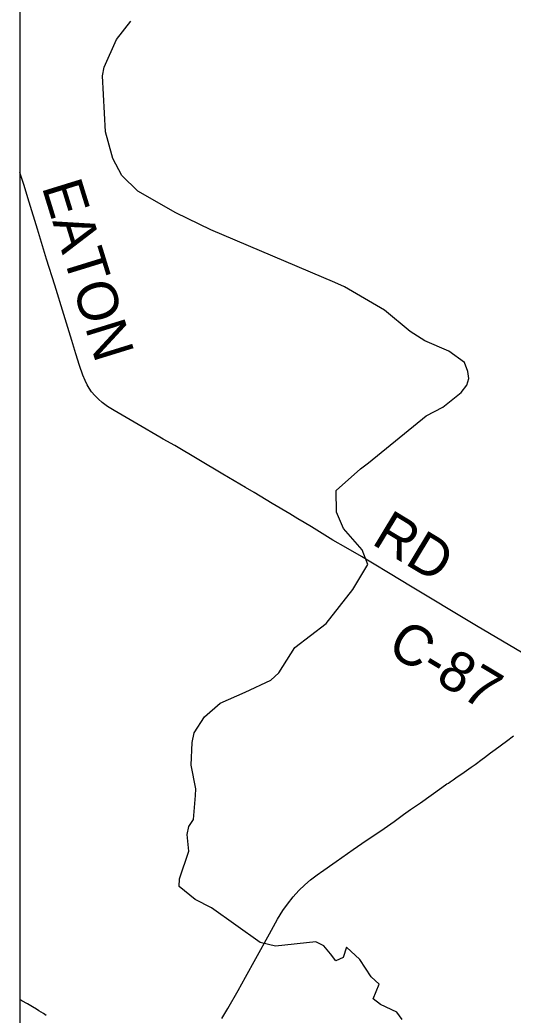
# Model space of a CAD drawing. Extents: x -1.4 to 35.4, y 0 to 22.
# Drawn here: x 9.63 to 10.325, y 16.794 to 18.196 of the extents above; entities that cross this region are included whole.
import ezdxf

# ---------------------------------------------------------------- set-up
doc = ezdxf.new("R2010")
doc.units = 0
for name, color, linetype in [('GM_X_County_Road', 7, 'Continuous'), ('GM_X_County_Road_Text', 7, 'Continuous'), ('GM_X_Minor_River', 7, 'Continuous'), ('GM_X_Township_Road', 7, 'Continuous'), ('SC_Scratch1', 7, 'Continuous'), ('SH_Border', 7, 'Continuous')]:
    doc.layers.add(name, color=color, linetype=linetype)

msp = doc.modelspace()

# ---------------------------------------------------------------- linework, layer by layer
at = {"layer": 'GM_X_County_Road'}
for points in [[(9.8319, 17.6051), (9.8272, 17.6079), (9.7965, 17.6257), (9.7627, 17.6453), (9.7532, 17.6511), (9.7459, 17.6566), (9.7405, 17.6611), (9.7355, 17.6663), (9.7308, 17.6718), (9.7274, 17.6768), (9.7248, 17.6815), (9.7217, 17.6875), (9.7186, 17.695), (9.7141, 17.7085), (9.7089, 17.7251), (9.7029, 17.7438), (9.6916, 17.7804), (9.679, 17.822), (9.6676, 17.8587), (9.6548, 17.9009), (9.6431, 17.9389), (9.6353, 17.9638), (9.6299, 17.9805)], [(10.0306, 17.4874), (10.0218, 17.4928), (10.0105, 17.4995), (9.9855, 17.5145), (9.9599, 17.5298), (9.9481, 17.5366), (9.916, 17.5556), (9.8482, 17.5958), (9.8319, 17.6051)], [(10.4035, 17.2443), (10.4, 17.2495), (10.3875, 17.2673), (10.3825, 17.2735), (10.3787, 17.2775), (10.3741, 17.2815), (10.3697, 17.2848), (10.3619, 17.2898), (10.3469, 17.2986), (10.2737, 17.342), (10.2453, 17.3589), (10.204, 17.3839), (10.1804, 17.3978), (10.1517, 17.415), (10.1267, 17.4301), (10.1113, 17.4394), (10.0894, 17.4524), (10.0712, 17.4628), (10.0407, 17.4814), (10.0306, 17.4874)], [(9.9147, 16.7889), (9.9231, 16.8027), (9.9374, 16.828), (9.948, 16.847), (9.9624, 16.8731), (9.9816, 16.9079), (9.9931, 16.9285), (10.0006, 16.9408), (10.0071, 16.9499), (10.0153, 16.9602), (10.0232, 16.969), (10.0317, 16.9772), (10.0397, 16.9841), (10.0491, 16.9913), (10.052, 16.9934), (10.0534, 16.9944), (10.0757, 17.01), (10.0997, 17.0267), (10.1181, 17.0395), (10.1388, 17.0532), (10.1575, 17.0665), (10.1706, 17.076), (10.1807, 17.0831), (10.1944, 17.0926), (10.2247, 17.1143), (10.2318, 17.1192), (10.2339, 17.1205), (10.2364, 17.1223), (10.2404, 17.125), (10.2446, 17.1277), (10.2563, 17.1359), (10.2659, 17.1427), (10.2714, 17.1467), (10.2815, 17.1542), (10.2848, 17.1566), (10.2932, 17.1629), (10.2997, 17.1677), (10.3157, 17.1793), (10.3256, 17.1868)]]:
    msp.add_lwpolyline(points, dxfattribs=at)
at = {"layer": 'GM_X_Minor_River'}
msp.add_lwpolyline([(10.1688, 16.7873), (10.161, 16.7977), (10.138, 16.8083), (10.1279, 16.8165), (10.1363, 16.8372), (10.125, 16.8473), (10.1091, 16.8719), (10.0901, 16.8893), (10.0856, 16.8745), (10.0753, 16.8702), (10.0675, 16.8798), (10.0582, 16.891), (10.0469, 16.8968), (9.9902, 16.8906), (9.9687, 16.8959), (9.9, 16.9449), (9.8771, 16.9563), (9.8546, 16.9746), (9.8548, 16.9856), (9.868, 17.0245), (9.8657, 17.048), (9.8682, 17.0594), (9.8744, 17.0692), (9.8773, 17.1029), (9.8778, 17.1124), (9.8712, 17.1455), (9.8725, 17.1774), (9.8754, 17.191), (9.8902, 17.2139), (9.9122, 17.2329), (9.9474, 17.2487), (9.9834, 17.2655), (9.9949, 17.2756), (10.0172, 17.3113), (10.0614, 17.3451), (10.0991, 17.393), (10.1205, 17.4283), (10.1125, 17.449), (10.0861, 17.4791), (10.0762, 17.502), (10.0756, 17.5328), (10.1099, 17.5633), (10.1211, 17.5715), (10.2027, 17.6377), (10.2261, 17.6502), (10.2519, 17.6707), (10.2597, 17.6808), (10.2625, 17.6906), (10.2611, 17.7001), (10.2564, 17.7127), (10.2343, 17.7287), (10.2007, 17.7433), (10.1801, 17.7566), (10.1438, 17.7868), (10.0874, 17.8193), (10.0738, 17.8256), (9.8989, 17.9), (9.8499, 17.9236), (9.7962, 17.9545), (9.7738, 17.9766), (9.7609, 18.0003), (9.7545, 18.0244), (9.7505, 18.0377), (9.7462, 18.1168), (9.7487, 18.1289), (9.766, 18.1681), (9.7862, 18.194)], dxfattribs=at)
at = {"layer": 'GM_X_Township_Road'}
msp.add_lwpolyline([(9.6669, 16.7929), (9.6632, 16.7957), (9.66, 16.7979), (9.6566, 16.7997), (9.6531, 16.8018), (9.6476, 16.8053), (9.6405, 16.8094), (9.6328, 16.8138), (9.6299, 16.8156)], dxfattribs=at)
at = {"layer": 'SC_Scratch1'}
msp.add_lwpolyline([(9.6299, 18.3255), (9.6299, 13.0546)], dxfattribs=at)
at = {"layer": 'SH_Border'}
msp.add_lwpolyline([(9.6299, 19.8546), (9.6299, 13.0546), (16.4299, 13.0546), (16.4299, 19.8546)], close=True, dxfattribs=at)

# ---------------------------------------------------------------- texts
at = {"layer": 'GM_X_County_Road_Text'}
for s, rotation, p in [('EATON', 287.1597, (9.6604, 17.9605)), ('RD', 328.8658, (10.124, 17.4582)), ('C-87', 329.1533, (10.1451, 17.3048))]:
    msp.add_text(s, height=0.05682, rotation=rotation, dxfattribs=at).set_placement(p)

doc.saveas('drawing.dxf')
